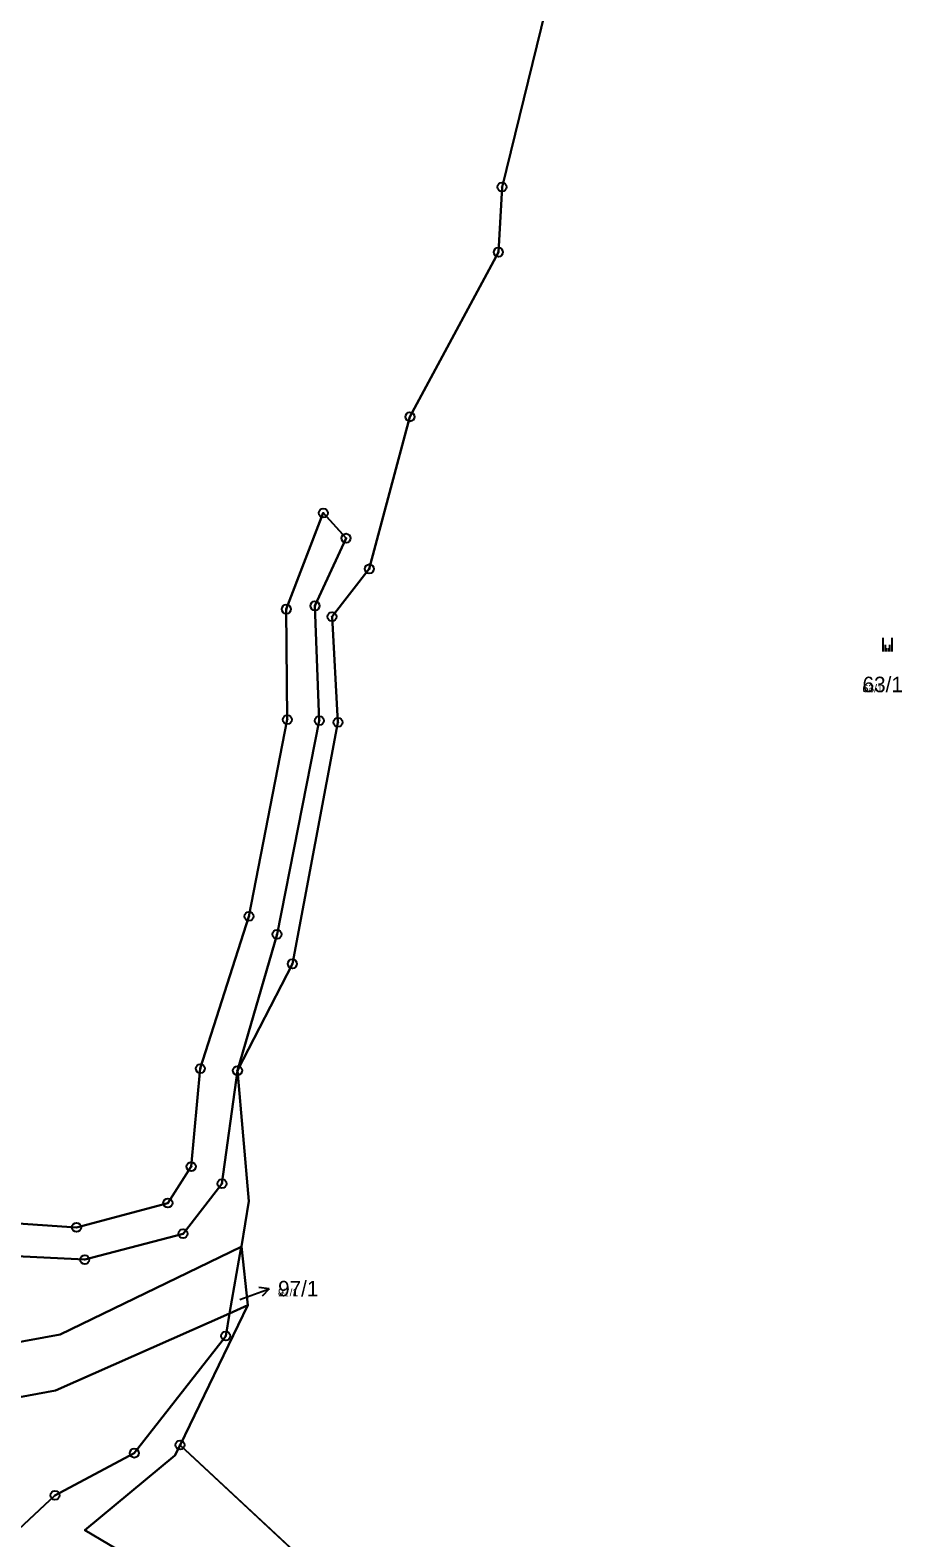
# Model space of a CAD drawing. Extents: x -759873 to -758487, y -975024 to -973516.
# Drawn here: x -759433 to -759337.3, y -974208 to -974042.3 of the extents above; entities that cross this region are included whole.
import ezdxf

# ---------------------------------------------------------------- set-up
doc = ezdxf.new("R2010")
doc.units = 0
for name, color, linetype in [('KAT_02_hranice parcel', 7, 'Continuous'), ('KAT_03_1000_čísla parcelní', 7, 'Continuous'), ('KAT_03_250_čísla parcelní', 7, 'Continuous'), ('KAT_03_500_čísla parcelní', 7, 'Continuous'), ('KAT_05_1000_značky kultur', 7, 'Continuous'), ('KAT_05_250_značky kultur', 7, 'Continuous'), ('KAT_05_500_značky kultur', 7, 'Continuous'), ('KAT_11_značky bodu BP', 7, 'Continuous'), ('KAT_12_pomocná šipka', 7, 'Continuous'), ('KAT_14_plocha_pozemek', 7, 'Continuous')]:
    doc.layers.add(name, color=color, linetype=linetype)

msp = doc.modelspace()

# ---------------------------------------------------------------- linework, layer by layer
at = {"layer": 'KAT_02_hranice parcel'}
for p, q in [((-759409.87, -974176.03), (-759411.13, -974183.35)), ((-759409.87, -974176.03), (-759409.81, -974176)), ((-759409.81, -974176), (-759409.11, -974182.46)), ((-759409.11, -974182.46), (-759416.57, -974197.82)), ((-759409.11, -974182.46), (-759411.13, -974183.35)), ((-759416.57, -974197.82), (-759373.99, -974237.42))]:
    msp.add_line(p, q, dxfattribs=at)
for points in [[(-759369.08, -973970.45), (-759368.35, -973995.47), (-759372.61, -974024.62), (-759381.19, -974059.58), (-759381.6, -974066.74), (-759391.31, -974084.83), (-759395.78, -974101.54), (-759399.87, -974106.79), (-759399.22, -974118.41), (-759404.23, -974144.94), (-759410.26, -974156.67)], [(-759410.26, -974156.67), (-759405.92, -974141.7), (-759401.27, -974118.23), (-759401.75, -974105.6), (-759398.33, -974098.17), (-759400.83, -974095.4), (-759404.9, -974105.97), (-759404.79, -974118.11), (-759409, -974139.73), (-759414.35, -974156.45), (-759415.35, -974167.22), (-759417.91, -974171.23), (-759427.95, -974173.9), (-759439.19, -974173.13), (-759455.27, -974173.93), (-759467.07, -974178.39), (-759468.43, -974180.91)], [(-759465.61, -974181.76), (-759465.09, -974180.77), (-759455.71, -974177.55), (-759442.87, -974176.67), (-759427.04, -974177.45), (-759416.24, -974174.6), (-759411.97, -974169.1), (-759410.26, -974156.67)], [(-759410.26, -974156.67), (-759409.02, -974171.03), (-759409.81, -974176)], [(-759453.51, -974185.43), (-759447.13, -974188.87), (-759429.74, -974185.66), (-759409.87, -974176.03)], [(-759411.13, -974183.35), (-759430.27, -974191.84), (-759447.69, -974195.05), (-759453.66, -974190.65), (-759459.44, -974189.26), (-759461.34, -974192.57), (-759461.9, -974198.9), (-759461.7, -974206.38)], [(-759411.13, -974183.35), (-759411.55, -974185.84), (-759421.6, -974198.71), (-759430.32, -974203.35), (-759439.36, -974211.8), (-759441.1, -974209.74), (-759448.25, -974217.2)], [(-759382.06, -974240.25), (-759397.78, -974228.02), (-759403.67, -974221.73), (-759411.44, -974216.42), (-759427.02, -974207.16), (-759417.13, -974198.96), (-759416.57, -974197.82)]]:
    msp.add_lwpolyline(points, dxfattribs=at)
at = {"layer": 'KAT_05_1000_značky kultur'}
for p, q in [((-759339.33, -974110.62), (-759339.33, -974109.12)), ((-759338.33, -974110.62), (-759338.33, -974109.12))]:
    msp.add_line(p, q, dxfattribs=at)
at = {"layer": 'KAT_05_250_značky kultur'}
for p, q in [((-759338.95, -974110.62), (-759338.95, -974110.24)), ((-759338.7, -974110.62), (-759338.7, -974110.24))]:
    msp.add_line(p, q, dxfattribs=at)
at = {"layer": 'KAT_05_500_značky kultur'}
for p, q in [((-759339.08, -974110.62), (-759339.08, -974109.87)), ((-759338.58, -974110.62), (-759338.58, -974109.87))]:
    msp.add_line(p, q, dxfattribs=at)
at = {"layer": 'KAT_11_značky bodu BP'}
for centre, radius in [((-759381.19, -974059.58), 0.5), ((-759381.19, -974059.58), 0.0303), ((-759381.6, -974066.74), 0.5), ((-759381.6, -974066.74), 0.0303), ((-759391.31, -974084.83), 0.5), ((-759391.31, -974084.83), 0.0303), ((-759400.83, -974095.4), 0.5), ((-759400.83, -974095.4), 0.0303), ((-759398.33, -974098.17), 0.5), ((-759398.33, -974098.17), 0.0303), ((-759395.78, -974101.54), 0.5), ((-759395.78, -974101.54), 0.0303), ((-759401.75, -974105.6), 0.5), ((-759404.9, -974105.97), 0.5), ((-759404.9, -974105.97), 0.0303), ((-759401.75, -974105.6), 0.0303), ((-759399.87, -974106.79), 0.5), ((-759399.87, -974106.79), 0.0303), ((-759404.79, -974118.11), 0.5), ((-759404.79, -974118.11), 0.0303), ((-759401.27, -974118.23), 0.5), ((-759401.27, -974118.23), 0.0303), ((-759399.22, -974118.41), 0.5), ((-759399.22, -974118.41), 0.0303), ((-759409, -974139.73), 0.5), ((-759409, -974139.73), 0.0303), ((-759405.92, -974141.7), 0.5), ((-759405.92, -974141.7), 0.0303), ((-759404.23, -974144.94), 0.5), ((-759404.23, -974144.94), 0.0303), ((-759414.35, -974156.45), 0.5), ((-759414.35, -974156.45), 0.0303), ((-759410.26, -974156.67), 0.5), ((-759410.26, -974156.67), 0.0303), ((-759415.35, -974167.22), 0.5), ((-759415.35, -974167.22), 0.0303), ((-759411.97, -974169.1), 0.5), ((-759411.97, -974169.1), 0.0303), ((-759417.91, -974171.23), 0.5), ((-759417.91, -974171.23), 0.0303), ((-759427.95, -974173.9), 0.5), ((-759427.95, -974173.9), 0.0303), ((-759416.24, -974174.6), 0.5), ((-759416.24, -974174.6), 0.0303), ((-759427.04, -974177.45), 0.5), ((-759427.04, -974177.45), 0.0303), ((-759411.55, -974185.84), 0.5), ((-759411.55, -974185.84), 0.0303), ((-759421.6, -974198.71), 0.5), ((-759416.57, -974197.82), 0.5), ((-759416.57, -974197.82), 0.0303), ((-759421.6, -974198.71), 0.0303), ((-759430.32, -974203.35), 0.5), ((-759430.32, -974203.35), 0.0303)]:
    msp.add_circle(centre, radius, dxfattribs=at)
at = {"layer": 'KAT_12_pomocná šipka'}
for p, q in [((-759409.61, -974181.67), (-759406.79, -974180.64)), ((-759406.79, -974180.64), (-759407.9, -974180.52)), ((-759406.79, -974180.64), (-759407.56, -974181.46)), ((-759410.01, -974181.82), (-759409.61, -974181.67))]:
    msp.add_line(p, q, dxfattribs=at)
at = {"layer": 'KAT_14_plocha_pozemek'}
for points in [[(-759439.19, -974173.13), (-759427.95, -974173.9), (-759417.91, -974171.23), (-759415.35, -974167.22), (-759414.35, -974156.45), (-759409, -974139.73), (-759404.79, -974118.11), (-759404.9, -974105.97), (-759400.83, -974095.4), (-759398.33, -974098.17), (-759401.75, -974105.6), (-759401.27, -974118.23), (-759405.92, -974141.7), (-759410.26, -974156.67), (-759404.23, -974144.94), (-759399.22, -974118.41), (-759399.87, -974106.79), (-759395.78, -974101.54), (-759391.31, -974084.83), (-759381.6, -974066.74), (-759381.19, -974059.58), (-759372.61, -974024.62)], [(-759372.61, -974024.62), (-759381.19, -974059.58), (-759381.6, -974066.74), (-759391.31, -974084.83), (-759395.78, -974101.54), (-759399.87, -974106.79), (-759399.22, -974118.41), (-759404.23, -974144.94), (-759410.26, -974156.67), (-759409.02, -974171.03), (-759409.81, -974176), (-759409.11, -974182.46), (-759416.57, -974197.82), (-759373.99, -974237.42)]]:
    msp.add_lwpolyline(points, dxfattribs=at)
for points in [[(-759455.71, -974177.55), (-759442.87, -974176.67), (-759427.04, -974177.45), (-759416.24, -974174.6), (-759411.97, -974169.1), (-759410.26, -974156.67), (-759405.92, -974141.7), (-759401.27, -974118.23), (-759401.75, -974105.6), (-759398.33, -974098.17), (-759400.83, -974095.4), (-759404.9, -974105.97), (-759404.79, -974118.11), (-759409, -974139.73), (-759414.35, -974156.45), (-759415.35, -974167.22), (-759417.91, -974171.23), (-759427.95, -974173.9), (-759439.19, -974173.13), (-759455.27, -974173.93), (-759467.07, -974178.39), (-759468.43, -974180.91), (-759465.61, -974181.76), (-759465.09, -974180.77)], [(-759429.74, -974185.66), (-759409.87, -974176.03), (-759409.81, -974176), (-759409.02, -974171.03), (-759410.26, -974156.67), (-759411.97, -974169.1), (-759416.24, -974174.6), (-759427.04, -974177.45), (-759442.87, -974176.67), (-759455.71, -974177.55), (-759465.09, -974180.77), (-759465.61, -974181.76), (-759453.51, -974185.43), (-759447.13, -974188.87)], [(-759409.87, -974176.03), (-759429.74, -974185.66), (-759447.13, -974188.87), (-759453.51, -974185.43), (-759465.59, -974184.62), (-759466.82, -974186.82), (-759464.55, -974197.55), (-759466.62, -974201.75), (-759461.7, -974206.38), (-759461.9, -974198.9), (-759461.34, -974192.57), (-759459.44, -974189.26), (-759453.66, -974190.65), (-759447.69, -974195.05), (-759430.27, -974191.84), (-759411.13, -974183.35)], [(-759409.87, -974176.03), (-759411.13, -974183.35), (-759409.11, -974182.46), (-759409.81, -974176)], [(-759397.78, -974228.02), (-759403.67, -974221.73), (-759411.44, -974216.42), (-759427.02, -974207.16), (-759417.13, -974198.96), (-759416.57, -974197.82), (-759409.11, -974182.46), (-759411.13, -974183.35), (-759411.55, -974185.84), (-759421.6, -974198.71), (-759430.32, -974203.35), (-759439.36, -974211.8), (-759441.1, -974209.74), (-759448.25, -974217.2), (-759428.19, -974233.35), (-759413.25, -974238.25), (-759398.81, -974242.81), (-759377.53, -974251.74), (-759364.9, -974257.48), (-759382.06, -974240.25)], [(-759447.69, -974195.05), (-759453.66, -974190.65), (-759459.44, -974189.26), (-759461.34, -974192.57), (-759461.9, -974198.9), (-759461.7, -974206.38), (-759448.25, -974217.2), (-759441.1, -974209.74), (-759439.36, -974211.8), (-759430.32, -974203.35), (-759421.6, -974198.71), (-759411.55, -974185.84), (-759411.13, -974183.35), (-759430.27, -974191.84)], [(-759373.99, -974237.42), (-759416.57, -974197.82), (-759417.13, -974198.96), (-759427.02, -974207.16), (-759411.44, -974216.42), (-759403.67, -974221.73), (-759397.78, -974228.02), (-759382.06, -974240.25)]]:
    msp.add_lwpolyline(points, close=True, dxfattribs=at)

# ---------------------------------------------------------------- texts
at = {"layer": 'KAT_03_1000_čísla parcelní'}
for s, p in [('63/1', (-759341.58, -974115.09)), ('97/1', (-759405.8, -974181.48))]:
    msp.add_text(s, height=1.7, dxfattribs=at).set_placement(p)
at = {"layer": 'KAT_03_250_čísla parcelní'}
for s, p in [('63/1', (-759341.58, -974115.09)), ('97/1', (-759405.8, -974181.48))]:
    msp.add_text(s, height=0.425, dxfattribs=at).set_placement(p)
at = {"layer": 'KAT_03_500_čísla parcelní'}
for s, p in [('63/1', (-759341.58, -974115.09)), ('97/1', (-759405.8, -974181.48))]:
    msp.add_text(s, height=0.85, dxfattribs=at).set_placement(p)

doc.saveas('drawing.dxf')
